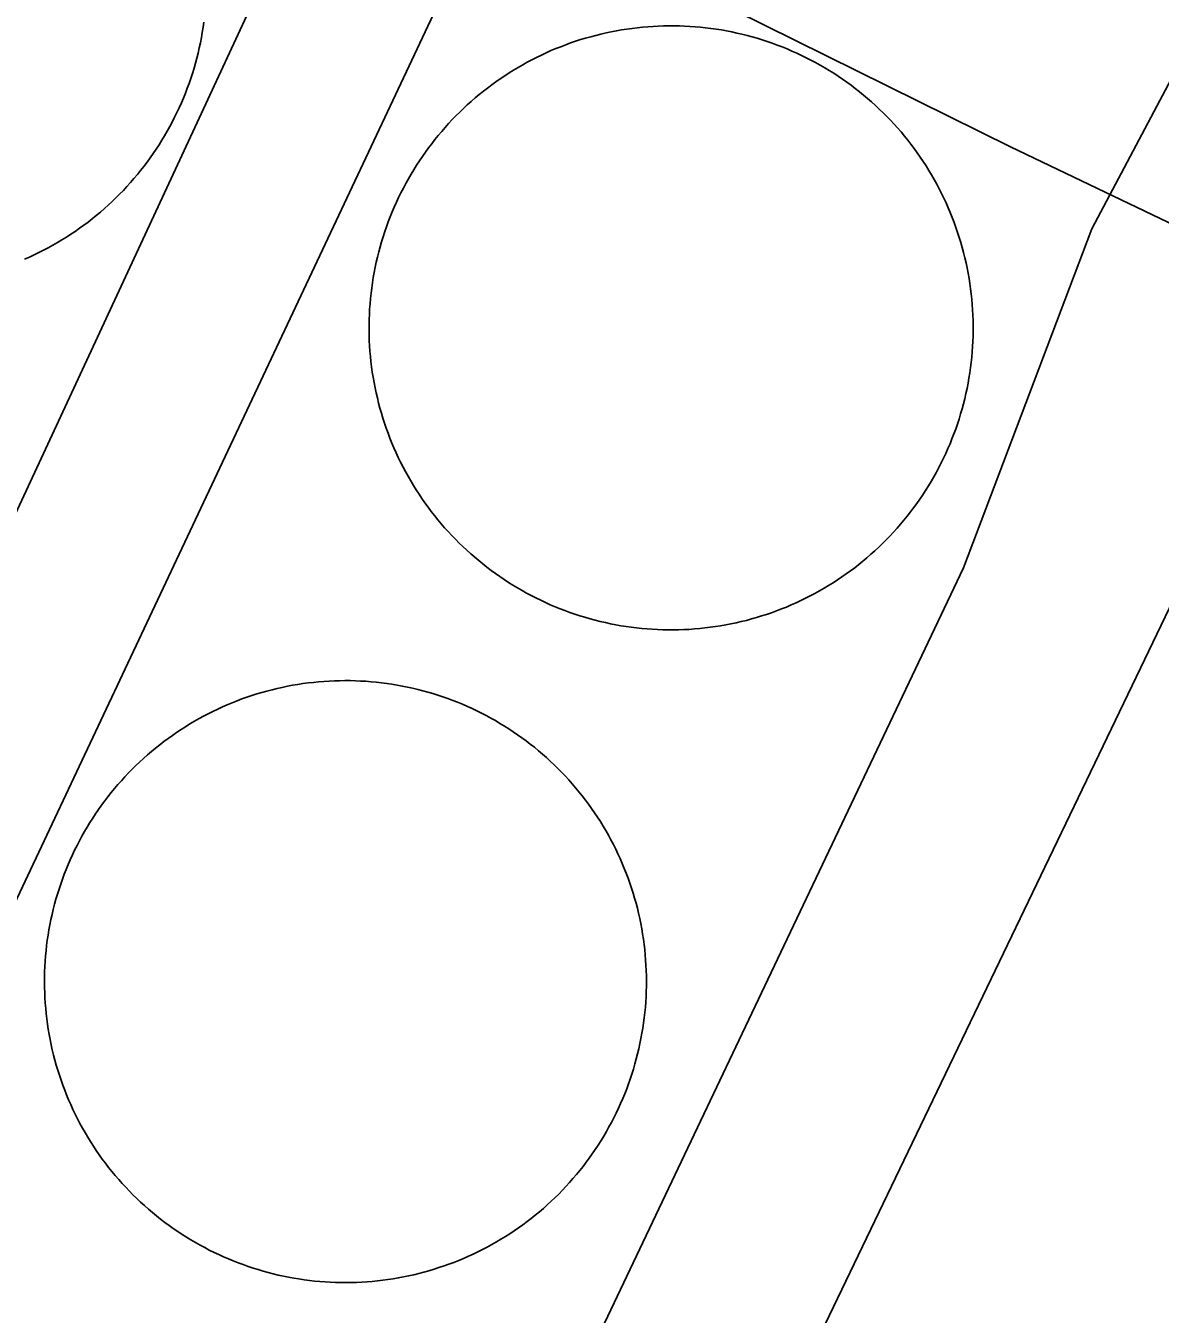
# Model space of a CAD drawing. Extents: x 3683613 to 3738215, y 469626 to 495384.
# Drawn here: x 3700147.9 to 3700204, y 478799.5 to 478863.2 of the extents above; entities that cross this region are included whole.
import ezdxf

# ---------------------------------------------------------------- set-up
doc = ezdxf.new("R2010")
doc.units = 0
for name, color, linetype in [('V-DOMW-TANK', 7, 'Continuous'), ('V-ROAD-CNTR', 7, 'Continuous'), ('V-UTIL-LINE', 7, 'Continuous')]:
    doc.layers.add(name, color=color, linetype=linetype)

msp = doc.modelspace()

# ---------------------------------------------------------------- linework, layer by layer
at = {"layer": 'V-DOMW-TANK'}
for points in [[(3700156.741, 478863.361), (3700156.704, 478863.103), (3700156.663, 478862.847), (3700156.618, 478862.589), (3700156.567, 478862.333), (3700156.514, 478862.079), (3700156.454, 478861.825), (3700156.391, 478861.573), (3700156.323, 478861.321), (3700156.252, 478861.071), (3700156.174, 478860.821), (3700156.094, 478860.574), (3700156.008, 478860.328), (3700155.918, 478860.082), (3700155.826, 478859.838), (3700155.727, 478859.597), (3700155.625, 478859.357), (3700155.518, 478859.12), (3700155.408, 478858.884), (3700155.293, 478858.651), (3700155.176, 478858.417), (3700155.053, 478858.188), (3700154.927, 478857.96), (3700154.795, 478857.735), (3700154.66, 478857.512), (3700154.523, 478857.289), (3700154.38, 478857.072), (3700154.234, 478856.857), (3700154.085, 478856.644), (3700153.931, 478856.433), (3700153.771, 478856.224), (3700153.614, 478856.019), (3700153.45, 478855.816), (3700153.282, 478855.617), (3700153.11, 478855.421), (3700152.936, 478855.226), (3700152.758, 478855.036), (3700152.575, 478854.849), (3700152.391, 478854.665), (3700152.205, 478854.485), (3700152.012, 478854.307), (3700151.82, 478854.133), (3700151.623, 478853.963), (3700151.422, 478853.795), (3700151.22, 478853.631), (3700151.015, 478853.471)], [(3700175.366, 478862.489), (3700175.613, 478862.564), (3700175.865, 478862.636), (3700176.117, 478862.701), (3700176.369, 478862.765), (3700176.623, 478862.822), (3700176.879, 478862.878), (3700177.135, 478862.925), (3700177.393, 478862.972), (3700177.649, 478863.013), (3700177.907, 478863.048), (3700178.165, 478863.08), (3700178.425, 478863.107), (3700178.683, 478863.13), (3700178.943, 478863.146), (3700179.203, 478863.16), (3700179.466, 478863.168), (3700179.726, 478863.173), (3700179.984, 478863.173), (3700180.246, 478863.168), (3700180.506, 478863.158), (3700180.768, 478863.144), (3700181.026, 478863.125), (3700181.286, 478863.103), (3700181.546, 478863.074), (3700181.807, 478863.044), (3700182.063, 478863.007), (3700182.321, 478862.966), (3700182.577, 478862.921), (3700182.833, 478862.869), (3700183.089, 478862.816), (3700183.34, 478862.757), (3700183.592, 478862.693), (3700183.846, 478862.626), (3700184.096, 478862.554), (3700184.346, 478862.476), (3700184.594, 478862.396), (3700184.84, 478862.31), (3700185.083, 478862.222), (3700185.327, 478862.128), (3700185.569, 478862.03), (3700185.808, 478861.927), (3700186.046, 478861.821), (3700186.283, 478861.71), (3700186.515, 478861.596), (3700186.748, 478861.477), (3700186.978, 478861.356), (3700187.207, 478861.229), (3700187.432, 478861.098), (3700187.656, 478860.963), (3700187.877, 478860.826), (3700188.094, 478860.682), (3700188.311, 478860.537), (3700188.524, 478860.387), (3700188.735, 478860.234), (3700188.942, 478860.076), (3700189.147, 478859.916), (3700189.351, 478859.752), (3700189.55, 478859.584), (3700189.745, 478859.412), (3700189.939, 478859.238)], [(3700166.584, 478841.361), (3700166.467, 478841.595), (3700166.352, 478841.828), (3700166.242, 478842.066), (3700166.137, 478842.303), (3700166.035, 478842.543), (3700165.939, 478842.785), (3700165.844, 478843.028), (3700165.756, 478843.276), (3700165.67, 478843.52), (3700165.59, 478843.768), (3700165.515, 478844.018), (3700165.443, 478844.267), (3700165.375, 478844.519), (3700165.316, 478844.773), (3700165.253, 478845.027), (3700165.201, 478845.281), (3700165.152, 478845.537), (3700165.107, 478845.795), (3700165.066, 478846.051), (3700165.031, 478846.309), (3700164.999, 478846.569), (3700164.972, 478846.827), (3700164.949, 478847.088), (3700164.933, 478847.348), (3700164.919, 478847.608), (3700164.911, 478847.866), (3700164.906, 478848.128), (3700164.906, 478848.39), (3700164.911, 478848.65), (3700164.921, 478848.912), (3700164.935, 478849.17), (3700164.954, 478849.43), (3700164.976, 478849.691), (3700165.003, 478849.949), (3700165.035, 478850.209), (3700165.072, 478850.467), (3700165.113, 478850.723), (3700165.158, 478850.981), (3700165.21, 478851.239), (3700165.263, 478851.491), (3700165.322, 478851.743), (3700165.386, 478851.997), (3700165.453, 478852.249), (3700165.525, 478852.5), (3700165.603, 478852.748), (3700165.683, 478852.998), (3700165.769, 478853.242), (3700165.857, 478853.488), (3700165.951, 478853.731), (3700166.049, 478853.973), (3700166.152, 478854.213), (3700166.258, 478854.45), (3700166.369, 478854.686), (3700166.481, 478854.919), (3700166.6, 478855.153), (3700166.723, 478855.38), (3700166.85, 478855.609), (3700166.981, 478855.835), (3700167.116, 478856.058), (3700167.253, 478856.279), (3700167.397, 478856.498), (3700167.542, 478856.713), (3700167.692, 478856.926), (3700167.845, 478857.137), (3700168.003, 478857.346), (3700168.163, 478857.551), (3700168.325, 478857.754), (3700168.495, 478857.952), (3700168.667, 478858.149), (3700168.841, 478858.343), (3700169.019, 478858.534), (3700169.199, 478858.72), (3700169.385, 478858.905), (3700169.572, 478859.085), (3700169.762, 478859.263), (3700169.957, 478859.439), (3700170.153, 478859.607), (3700170.352, 478859.775), (3700170.557, 478859.939), (3700170.762, 478860.098), (3700170.971, 478860.256), (3700171.181, 478860.408), (3700171.394, 478860.557), (3700171.612, 478860.703), (3700171.831, 478860.844), (3700172.052, 478860.983), (3700172.275, 478861.116), (3700172.502, 478861.245), (3700172.728, 478861.372), (3700172.959, 478861.493), (3700173.191, 478861.612), (3700173.424, 478861.727), (3700173.662, 478861.837), (3700173.899, 478861.944), (3700174.143, 478862.044), (3700174.383, 478862.14), (3700174.626, 478862.235), (3700174.87, 478862.323), (3700175.118, 478862.407), (3700175.366, 478862.489)], [(3700189.939, 478859.238), (3700190.13, 478859.06), (3700190.316, 478858.878), (3700190.5, 478858.694), (3700190.68, 478858.507), (3700190.859, 478858.317), (3700191.033, 478858.122), (3700191.205, 478857.926), (3700191.371, 478857.725), (3700191.535, 478857.522), (3700191.694, 478857.317), (3700191.852, 478857.108), (3700192.006, 478856.897), (3700192.151, 478856.684), (3700192.298, 478856.467), (3700192.442, 478856.248), (3700192.579, 478856.027), (3700192.712, 478855.804), (3700192.843, 478855.579), (3700192.968, 478855.349), (3700193.091, 478855.12), (3700193.21, 478854.888), (3700193.322, 478854.653), (3700193.433, 478854.417), (3700193.539, 478854.178), (3700193.64, 478853.938), (3700193.738, 478853.696), (3700193.83, 478853.453), (3700193.918, 478853.209), (3700194.004, 478852.961), (3700194.084, 478852.713), (3700194.16, 478852.466), (3700194.232, 478852.214), (3700194.301, 478851.962), (3700194.361, 478851.71), (3700194.42, 478851.456), (3700194.473, 478851.2), (3700194.523, 478850.944), (3700194.57, 478850.688), (3700194.609, 478850.43), (3700194.643, 478850.172), (3700194.676, 478849.914), (3700194.703, 478849.654), (3700194.725, 478849.394), (3700194.744, 478849.136), (3700194.756, 478848.873), (3700194.764, 478848.611), (3700194.77, 478848.353), (3700194.768, 478848.093), (3700194.764, 478847.833), (3700194.754, 478847.571), (3700194.742, 478847.311), (3700194.723, 478847.051), (3700194.699, 478846.795), (3700194.672, 478846.533), (3700194.639, 478846.274), (3700194.602, 478846.016), (3700194.561, 478845.758), (3700194.516, 478845.502), (3700194.467, 478845.246), (3700194.412, 478844.992), (3700194.353, 478844.738), (3700194.289, 478844.485), (3700194.221, 478844.233), (3700194.152, 478843.983), (3700194.074, 478843.733), (3700193.992, 478843.485), (3700193.908, 478843.239), (3700193.818, 478842.996), (3700193.724, 478842.752), (3700193.626, 478842.51), (3700193.523, 478842.271), (3700193.419, 478842.033), (3700193.308, 478841.796), (3700193.193, 478841.562), (3700193.075, 478841.331), (3700192.952, 478841.099), (3700192.825, 478840.872), (3700192.694, 478840.647), (3700192.561, 478840.423), (3700192.419, 478840.202), (3700192.28, 478839.985), (3700192.133, 478839.768), (3700191.983, 478839.555), (3700191.829, 478839.344), (3700191.674, 478839.137), (3700191.512, 478838.93), (3700191.346, 478838.73), (3700191.18, 478838.529), (3700191.008, 478838.332), (3700190.834, 478838.14), (3700190.656, 478837.949), (3700190.476, 478837.763), (3700190.291, 478837.581), (3700190.103, 478837.396), (3700189.912, 478837.222), (3700189.718, 478837.046), (3700189.521, 478836.874), (3700189.321, 478836.708), (3700189.118, 478836.544), (3700188.913, 478836.383)], [(3700151.015, 478853.471), (3700150.806, 478853.316), (3700150.595, 478853.162), (3700150.382, 478853.012), (3700150.167, 478852.867), (3700149.946, 478852.726), (3700149.725, 478852.586), (3700149.501, 478852.453), (3700149.276, 478852.324), (3700149.047, 478852.197), (3700148.817, 478852.074), (3700148.586, 478851.958), (3700148.35, 478851.843), (3700148.115, 478851.732), (3700147.875, 478851.628)], [(3700188.913, 478836.383), (3700188.704, 478836.227), (3700188.493, 478836.073), (3700188.28, 478835.924), (3700188.063, 478835.778), (3700187.846, 478835.637), (3700187.625, 478835.5), (3700187.4, 478835.367), (3700187.174, 478835.236), (3700186.947, 478835.109), (3700186.716, 478834.988), (3700186.484, 478834.869), (3700186.247, 478834.757), (3700186.013, 478834.646), (3700185.776, 478834.539), (3700185.536, 478834.439), (3700185.292, 478834.341), (3700185.051, 478834.249), (3700184.805, 478834.159), (3700184.559, 478834.075), (3700184.311, 478833.995), (3700184.061, 478833.919), (3700183.811, 478833.847), (3700183.56, 478833.78), (3700183.306, 478833.718), (3700183.052, 478833.659), (3700182.798, 478833.606), (3700182.542, 478833.556), (3700182.284, 478833.511), (3700182.028, 478833.47), (3700181.768, 478833.436), (3700181.51, 478833.403), (3700181.251, 478833.376), (3700180.991, 478833.354), (3700180.729, 478833.335), (3700180.471, 478833.323), (3700180.211, 478833.313), (3700179.949, 478833.309), (3700179.689, 478833.309), (3700179.429, 478833.313), (3700179.169, 478833.323), (3700178.909, 478833.337), (3700178.648, 478833.356), (3700178.388, 478833.38), (3700178.128, 478833.407), (3700177.87, 478833.44), (3700177.612, 478833.477), (3700177.354, 478833.517), (3700177.098, 478833.563), (3700176.842, 478833.612), (3700176.588, 478833.667), (3700176.334, 478833.726), (3700176.08, 478833.79), (3700175.83, 478833.857), (3700175.579, 478833.929), (3700175.331, 478834.005), (3700175.083, 478834.087), (3700174.835, 478834.171), (3700174.591, 478834.261), (3700174.348, 478834.355), (3700174.106, 478834.453), (3700173.866, 478834.554), (3700173.629, 478834.66), (3700173.393, 478834.771), (3700173.156, 478834.886), (3700172.926, 478835.004), (3700172.697, 478835.127), (3700172.47, 478835.254), (3700172.242, 478835.385), (3700172.019, 478835.518), (3700171.8, 478835.658), (3700171.581, 478835.799), (3700171.366, 478835.944), (3700171.151, 478836.096), (3700170.942, 478836.25), (3700170.733, 478836.405), (3700170.528, 478836.567), (3700170.325, 478836.731), (3700170.127, 478836.899), (3700169.93, 478837.069), (3700169.736, 478837.245), (3700169.545, 478837.423), (3700169.359, 478837.603), (3700169.174, 478837.79), (3700168.994, 478837.976), (3700168.816, 478838.166), (3700168.642, 478838.361), (3700168.472, 478838.558), (3700168.304, 478838.756), (3700168.14, 478838.959), (3700167.98, 478839.166), (3700167.823, 478839.373), (3700167.671, 478839.586), (3700167.52, 478839.799), (3700167.376, 478840.014), (3700167.235, 478840.235), (3700167.096, 478840.454), (3700166.963, 478840.677), (3700166.832, 478840.905), (3700166.707, 478841.132), (3700166.584, 478841.361)], [(3700152.489, 478825.659), (3700152.661, 478825.854), (3700152.835, 478826.046), (3700153.016, 478826.235), (3700153.196, 478826.421), (3700153.38, 478826.603), (3700153.569, 478826.782), (3700153.761, 478826.958), (3700153.954, 478827.13), (3700154.152, 478827.3), (3700154.351, 478827.466), (3700154.554, 478827.627), (3700154.761, 478827.785), (3700154.97, 478827.941), (3700155.18, 478828.092), (3700155.393, 478828.24), (3700155.611, 478828.383), (3700155.83, 478828.522), (3700156.049, 478828.66), (3700156.274, 478828.791), (3700156.499, 478828.92), (3700156.725, 478829.045), (3700156.958, 478829.163), (3700157.19, 478829.28), (3700157.423, 478829.393), (3700157.661, 478829.501), (3700157.898, 478829.606), (3700158.138, 478829.704), (3700158.379, 478829.8), (3700158.621, 478829.893), (3700158.867, 478829.979), (3700159.113, 478830.063), (3700159.36, 478830.14), (3700159.608, 478830.212), (3700159.858, 478830.284), (3700160.11, 478830.349), (3700160.362, 478830.411), (3700160.616, 478830.468), (3700160.872, 478830.521), (3700161.126, 478830.568), (3700161.382, 478830.611), (3700161.638, 478830.65), (3700161.896, 478830.685), (3700162.152, 478830.714), (3700162.412, 478830.74), (3700162.672, 478830.761), (3700162.93, 478830.777), (3700163.19, 478830.79), (3700163.45, 478830.796), (3700163.708, 478830.8), (3700163.968, 478830.798), (3700164.229, 478830.792), (3700164.489, 478830.781), (3700164.749, 478830.765), (3700165.007, 478830.745), (3700165.265, 478830.722), (3700165.521, 478830.689), (3700165.781, 478830.658), (3700166.037, 478830.622), (3700166.293, 478830.579), (3700166.549, 478830.532), (3700166.803, 478830.48), (3700167.057, 478830.425), (3700167.309, 478830.364), (3700167.561, 478830.3), (3700167.813, 478830.23), (3700168.06, 478830.157), (3700168.308, 478830.081), (3700168.554, 478829.999), (3700168.8, 478829.913), (3700169.043, 478829.821), (3700169.285, 478829.727), (3700169.525, 478829.628), (3700169.764, 478829.524), (3700170, 478829.417), (3700170.233, 478829.307), (3700170.467, 478829.19), (3700170.698, 478829.071), (3700170.925, 478828.948), (3700171.153, 478828.821), (3700171.376, 478828.688), (3700171.599, 478828.553), (3700171.818, 478828.414), (3700172.035, 478828.273), (3700172.248, 478828.127), (3700172.461, 478827.976), (3700172.67, 478827.82), (3700172.875, 478827.662), (3700173.08, 478827.503), (3700173.281, 478827.337), (3700173.477, 478827.169), (3700173.672, 478826.997), (3700173.864, 478826.823), (3700174.053, 478826.644), (3700174.239, 478826.462), (3700174.421, 478826.276), (3700174.6, 478826.089), (3700174.776, 478825.899), (3700174.948, 478825.704), (3700175.118, 478825.506), (3700175.284, 478825.307)], [(3700149.68, 478811.049), (3700149.596, 478811.295), (3700149.518, 478811.542), (3700149.444, 478811.79), (3700149.374, 478812.04), (3700149.309, 478812.29), (3700149.247, 478812.544), (3700149.19, 478812.8), (3700149.139, 478813.052), (3700149.09, 478813.308), (3700149.047, 478813.564), (3700149.008, 478813.82), (3700148.971, 478814.078), (3700148.944, 478814.336), (3700148.918, 478814.594), (3700148.897, 478814.852), (3700148.881, 478815.112), (3700148.869, 478815.372), (3700148.862, 478815.632), (3700148.858, 478815.89), (3700148.86, 478816.15), (3700148.866, 478816.411), (3700148.879, 478816.669), (3700148.893, 478816.929), (3700148.912, 478817.187), (3700148.938, 478817.447), (3700148.967, 478817.705), (3700149, 478817.961), (3700149.039, 478818.219), (3700149.079, 478818.475), (3700149.127, 478818.731), (3700149.178, 478818.985), (3700149.233, 478819.241), (3700149.295, 478819.491), (3700149.358, 478819.743), (3700149.428, 478819.993), (3700149.501, 478820.242), (3700149.579, 478820.49), (3700149.661, 478820.736), (3700149.749, 478820.982), (3700149.835, 478821.225), (3700149.931, 478821.467), (3700150.03, 478821.707), (3700150.134, 478821.944), (3700150.241, 478822.182), (3700150.351, 478822.415), (3700150.468, 478822.649), (3700150.587, 478822.88), (3700150.71, 478823.108), (3700150.839, 478823.335), (3700150.972, 478823.558), (3700151.105, 478823.779), (3700151.244, 478823.998), (3700151.386, 478824.215), (3700151.533, 478824.431), (3700151.685, 478824.641), (3700151.838, 478824.85), (3700151.996, 478825.057), (3700152.156, 478825.262), (3700152.321, 478825.463), (3700152.489, 478825.659)], [(3700175.284, 478825.307), (3700175.445, 478825.104), (3700175.601, 478824.897), (3700175.759, 478824.689), (3700175.91, 478824.478), (3700176.058, 478824.265), (3700176.201, 478824.048), (3700176.34, 478823.83), (3700176.478, 478823.609), (3700176.609, 478823.386), (3700176.738, 478823.159), (3700176.863, 478822.931), (3700176.983, 478822.702), (3700177.098, 478822.469), (3700177.211, 478822.235), (3700177.319, 478822), (3700177.424, 478821.76), (3700177.524, 478821.52), (3700177.618, 478821.279), (3700177.711, 478821.037), (3700177.799, 478820.791), (3700177.88, 478820.545), (3700177.956, 478820.298), (3700178.034, 478820.05), (3700178.104, 478819.8), (3700178.169, 478819.548), (3700178.231, 478819.296), (3700178.284, 478819.042), (3700178.339, 478818.788), (3700178.386, 478818.532), (3700178.429, 478818.276), (3700178.468, 478818.02), (3700178.503, 478817.762), (3700178.534, 478817.504), (3700178.558, 478817.246), (3700178.579, 478816.988), (3700178.595, 478816.728), (3700178.608, 478816.468), (3700178.616, 478816.21), (3700178.618, 478815.95), (3700178.616, 478815.69), (3700178.61, 478815.43), (3700178.599, 478815.172), (3700178.583, 478814.911), (3700178.565, 478814.653), (3700178.54, 478814.393), (3700178.511, 478814.135), (3700178.476, 478813.879), (3700178.44, 478813.621), (3700178.397, 478813.363), (3700178.349, 478813.109), (3700178.298, 478812.855), (3700178.243, 478812.601), (3700178.184, 478812.349), (3700178.118, 478812.097), (3700178.05, 478811.848), (3700177.977, 478811.598), (3700177.897, 478811.35), (3700177.817, 478811.104), (3700177.731, 478810.858), (3700177.641, 478810.615), (3700177.545, 478810.373), (3700177.446, 478810.133), (3700177.344, 478809.894), (3700177.235, 478809.658), (3700177.125, 478809.423), (3700177.01, 478809.191), (3700176.889, 478808.96), (3700176.766, 478808.733), (3700176.639, 478808.505), (3700176.508, 478808.282), (3700176.373, 478808.061), (3700176.234, 478807.842), (3700176.091, 478807.625), (3700175.943, 478807.41), (3700175.794, 478807.199), (3700175.64, 478806.99), (3700175.484, 478806.783), (3700175.32, 478806.578), (3700175.157, 478806.377), (3700174.987, 478806.181), (3700174.815, 478805.986), (3700174.641, 478805.794), (3700174.462, 478805.605), (3700174.28, 478805.419), (3700174.096, 478805.237), (3700173.907, 478805.058), (3700173.717, 478804.882), (3700173.522, 478804.71), (3700173.326, 478804.54), (3700173.125, 478804.374), (3700172.922, 478804.213), (3700172.717, 478804.055), (3700172.509, 478803.899), (3700172.298, 478803.748), (3700172.085, 478803.6), (3700171.868, 478803.457), (3700171.648, 478803.318), (3700171.425, 478803.18), (3700171.204, 478803.049), (3700170.979, 478802.92)], [(3700170.979, 478802.92), (3700170.749, 478802.795), (3700170.52, 478802.677), (3700170.287, 478802.56), (3700170.053, 478802.447), (3700169.815, 478802.339), (3700169.58, 478802.234), (3700169.338, 478802.136), (3700169.099, 478802.04), (3700168.855, 478801.948), (3700168.611, 478801.862), (3700168.363, 478801.778), (3700168.116, 478801.7), (3700167.868, 478801.626), (3700167.618, 478801.554), (3700167.366, 478801.489), (3700167.114, 478801.429), (3700166.86, 478801.372), (3700166.606, 478801.319), (3700166.35, 478801.272), (3700166.094, 478801.227), (3700165.838, 478801.19), (3700165.58, 478801.155), (3700165.322, 478801.124), (3700165.064, 478801.1), (3700164.808, 478801.077), (3700164.546, 478801.063), (3700164.288, 478801.051), (3700164.028, 478801.042), (3700163.768, 478801.04), (3700163.508, 478801.042), (3700163.248, 478801.051), (3700162.989, 478801.059), (3700162.729, 478801.075), (3700162.471, 478801.096), (3700162.211, 478801.118), (3700161.955, 478801.149), (3700161.697, 478801.182), (3700161.439, 478801.218), (3700161.183, 478801.261), (3700160.927, 478801.309), (3700160.673, 478801.36), (3700160.419, 478801.415), (3700160.167, 478801.474), (3700159.915, 478801.54), (3700159.666, 478801.61), (3700159.416, 478801.681), (3700159.168, 478801.759), (3700158.922, 478801.841), (3700158.676, 478801.927), (3700158.433, 478802.019), (3700158.191, 478802.113), (3700157.951, 478802.214), (3700157.714, 478802.314), (3700157.476, 478802.423), (3700157.243, 478802.533), (3700157.009, 478802.648), (3700156.78, 478802.769), (3700156.551, 478802.892), (3700156.323, 478803.019), (3700156.098, 478803.15), (3700155.879, 478803.287), (3700155.66, 478803.424), (3700155.445, 478803.568), (3700155.228, 478803.715), (3700155.017, 478803.865), (3700154.808, 478804.018), (3700154.601, 478804.176), (3700154.398, 478804.338), (3700154.197, 478804.503), (3700153.999, 478804.671), (3700153.802, 478804.843), (3700153.612, 478805.018), (3700153.423, 478805.196), (3700153.235, 478805.378), (3700153.055, 478805.562), (3700152.876, 478805.751), (3700152.698, 478805.941), (3700152.528, 478806.136), (3700152.358, 478806.332), (3700152.194, 478806.533), (3700152.031, 478806.736), (3700151.873, 478806.943), (3700151.717, 478807.149), (3700151.568, 478807.36), (3700151.42, 478807.575), (3700151.275, 478807.791), (3700151.136, 478808.01), (3700150.998, 478808.231), (3700150.867, 478808.454), (3700150.738, 478808.681), (3700150.615, 478808.909), (3700150.495, 478809.138), (3700150.378, 478809.372), (3700150.265, 478809.605), (3700150.157, 478809.841), (3700150.054, 478810.078), (3700149.954, 478810.32), (3700149.858, 478810.559), (3700149.766, 478810.803), (3700149.68, 478811.049)]]:
    msp.add_lwpolyline(points, dxfattribs=at)
at = {"layer": 'V-ROAD-CNTR'}
msp.add_lwpolyline([(3700065.935, 478759.316), (3700108.226, 478856.22), (3700123.704, 478893.269), (3700196.623, 478857.189), (3700306.093, 478804.771), (3700399.632, 478757.126)], dxfattribs=at)
at = {"layer": 'V-UTIL-LINE'}
for points in [[(3700316.17, 478669.895), (3700150.355, 478748.353), (3700153.03, 478752.761), (3700123.322, 478767.678), (3700112.394, 478746.492), (3700105.795, 478749.412), (3700167.2, 478881.664), (3700174.632, 478877.66), (3700124.639, 478771.52), (3700156.264, 478756.355), (3700194.301, 478836.379), (3700200.642, 478853.131), (3700205.442, 478862.212), (3700204.033, 478865.472), (3700217.606, 478893.526), (3700225.578, 478889.803), (3700213.639, 478862.319), (3700215.351, 478856.877), (3700393.24, 478774.476)], [(3699878.408, 478645.605), (3699948.169, 478807.756), (3700030.404, 478767.56), (3700049.452, 478773.82), (3700328.574, 478640.813), (3700388.419, 478767.033), (3700209.694, 478850.516), (3700205.504, 478836.524), (3700163.465, 478749.07), (3700192.059, 478735.779), (3700237.309, 478828.467), (3700244.742, 478824.463), (3700200.026, 478732.602)]]:
    msp.add_lwpolyline(points, dxfattribs=at)

doc.saveas('drawing.dxf')
